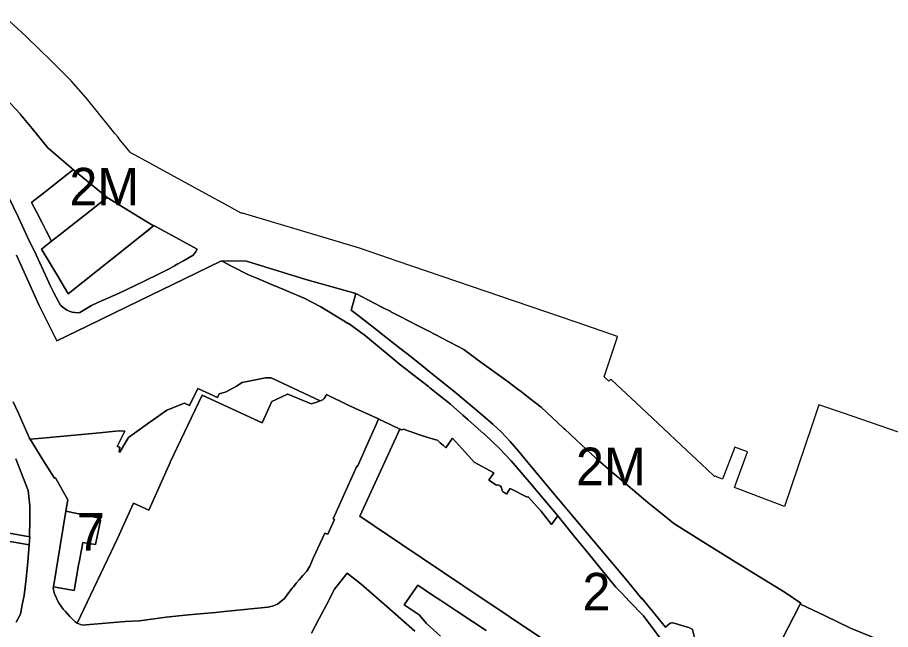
# Model space of a CAD drawing. Extents: x 598968 to 613553, y 4409678 to 4430833.
# Drawn here: x 607715.2 to 607994.2, y 4416402.7 to 4416598.2 of the extents above; entities that cross this region are included whole.
import ezdxf

# ---------------------------------------------------------------- set-up
doc = ezdxf.new("R2010")
doc.units = 0
for name, color, linetype in [('1', 7, 'Continuous'), ('SUBZONA 3e. EDIFICIS ENTRE MITGERES amb projecte especial', 7, 'Continuous'), ('ZONA 2. CARRERS DE CASES. Cases de trast', 7, 'Continuous'), ('ZONA 2M. CARRERS DE CASES. amb projecte especial', 7, 'Continuous'), ('ZONA 7. CONJUNTS AMB ORDENACIONS ESPECÍFIQUES', 7, 'Continuous')]:
    doc.layers.add(name, color=color, linetype=linetype)

msp = doc.modelspace()

# ---------------------------------------------------------------- linework, layer by layer
at = {"layer": '1'}
for points in [[(607999.883, 4416464.7126), (607979.1964, 4416471.8208), (607971.3366, 4416474.4604), (607969.0767, 4416467.8206), (607960.277, 4416442.0208), (607944.3273, 4416448.0246), (607948.4808, 4416459.4343), (607944.3936, 4416460.9849), (607940.4879, 4416450.7259), (607938.5946, 4416451.4945), (607938.5855, 4416451.4929), (607938.2675, 4416451.6898), (607937.9976, 4416451.6223), (607937.9075, 4416451.5998), (607935.4656, 4416453.9001), (607929.1472, 4416459.8519), (607919.7978, 4416468.6588), (607912.879, 4416475.1078), (607905.0387, 4416482.4157), (607904.7681, 4416482.668), (607904.2789, 4416482.1272), (607904.1982, 4416482.0379), (607902.6982, 4416483.4178), (607906.9666, 4416496.2533), (607906.988, 4416496.3177), (607893.7082, 4416500.8972), (607893.4534, 4416500.9843), (607836.5413, 4416520.4164), (607831.0189, 4416522.302), (607824.5396, 4416524.5142), (607817.0098, 4416526.7739), (607787.1104, 4416535.7326), (607786.7004, 4416535.7326), (607779.7906, 4416539.4923), (607777.7806, 4416540.5922), (607751.6033, 4416554.8492), (607751.3612, 4416554.981), (607751.2027, 4416555.1764), (607748.0484, 4416559.0636), (607747.2312, 4416560.0707), (607746.3612, 4416561.1506), (607739.3813, 4416569.7602), (607737.0814, 4416572.6101), (607732.3914, 4416577.9998), (607724.4716, 4416585.8193), (607723.5616, 4416586.7193), (607722.2516, 4416588.0192), (607717.9476, 4416592.1496), (607716.5416, 4416593.4989), (607715.2978, 4416594.6257), (607711.3318, 4416598.2186)], [(607709.551, 4416574.2845), (607716.2059, 4416567.2797), (607716.201, 4416567.2737), (607719.9059, 4416562.7263), (607724.8914, 4416556.6068), (607733.1231, 4416549.5982), (607733.1165, 4416549.5931), (607743.8556, 4416540.7027), (607743.8757, 4416540.6905), (607754.2744, 4416534.3617), (607758.6956, 4416531.6709), (607757.754, 4416530.9209), (607754.8295, 4416528.5914), (607757.7714, 4416530.9037), (607758.8257, 4416531.7323), (607772.632, 4416524.2359), (607772.0751, 4416523.2006), (607771.3218, 4416522.2691), (607768.2722, 4416520.5201), (607766.4747, 4416519.4892), (607765.3448, 4416518.8548), (607763.9241, 4416518.0334), (607760.2559, 4416516.2559), (607756.0982, 4416514.2268), (607752.561, 4416512.5141), (607747.7171, 4416510.2032), (607740.9287, 4416507.1481), (607738.8838, 4416506.1952), (607737.224, 4416505.2438), (607736.2082, 4416504.6367), (607735.1742, 4416503.9662), (607734.3579, 4416503.8921), (607733.5205, 4416503.9473), (607732.7291, 4416504.0576), (607731.7352, 4416504.3702), (607731.0542, 4416504.6828), (607730.1892, 4416505.2713), (607729.0807, 4416506.1859), (607728.9703, 4416506.3055), (607728.455, 4416507.2525), (607726.8735, 4416510.2442), (607725.7836, 4416512.3643), (607724.1665, 4416515.888), (607721.1672, 4416522.3686), (607718.3874, 4416528.0649), (607715.561, 4416534.3051), (607715.4662, 4416534.5145), (607711.0851, 4416543.5941)], [(607711.0851, 4416543.5941), (607715.4662, 4416534.5145), (607715.561, 4416534.3051), (607718.3874, 4416528.0649), (607721.1672, 4416522.3686), (607724.1665, 4416515.888), (607725.7836, 4416512.3643), (607726.8735, 4416510.2442), (607728.455, 4416507.2525), (607728.9703, 4416506.3055), (607729.0807, 4416506.1859), (607730.1892, 4416505.2713), (607731.0542, 4416504.6828), (607731.7352, 4416504.3702), (607732.7291, 4416504.0576), (607733.5205, 4416503.9473), (607734.3579, 4416503.8921), (607735.1742, 4416503.9662), (607736.2082, 4416504.6367), (607737.224, 4416505.2438), (607738.8838, 4416506.1952), (607740.9287, 4416507.1481), (607747.7171, 4416510.2032), (607752.561, 4416512.5141), (607756.0982, 4416514.2268), (607760.2559, 4416516.2559), (607763.9241, 4416518.0334), (607765.3448, 4416518.8548), (607766.4747, 4416519.4892), (607768.2722, 4416520.5201), (607771.3218, 4416522.2691), (607772.0751, 4416523.2006), (607772.632, 4416524.2359), (607758.8257, 4416531.7323), (607757.7714, 4416530.9037), (607754.8295, 4416528.5914), (607731.416, 4416509.9407), (607731.3158, 4416510.1093), (607727.7712, 4416516.0723), (607722.916, 4416524.2404), (607726.0819, 4416526.7251), (607726.0939, 4416526.7349), (607724.3872, 4416530.0931), (607722.976, 4416532.8703), (607721.416, 4416535.9402), (607719.716, 4416539.1601), (607719.7943, 4416539.2212), (607723.4706, 4416542.0921), (607731.2158, 4416548.1402), (607733.0958, 4416549.6102), (607733.1165, 4416549.5931), (607733.1231, 4416549.5982), (607724.8914, 4416556.6068), (607719.9059, 4416562.7263), (607716.201, 4416567.2737), (607716.2059, 4416567.2797), (607709.551, 4416574.2845)], [(607713.7999, 4416475.428), (607715.38, 4416472.0059), (607716.8966, 4416468.6248), (607719.0386, 4416463.8412), (607719.0763, 4416463.5109), (607719.2135, 4416463.5235), (607723.129, 4416463.8815), (607740.3959, 4416465.4725), (607747.6559, 4416466.1414), (607749.4759, 4416466.1214), (607747.116, 4416461.1714), (607747.4459, 4416461.0414), (607747.8759, 4416460.9714), (607747.676, 4416459.5015), (607747.8659, 4416459.4015), (607749.0644, 4416461.4089), (607750.6659, 4416464.0915), (607755.9722, 4416467.8565), (607762.9557, 4416472.8116), (607768.5457, 4416475.0316), (607770.1956, 4416474.2317), (607772.8156, 4416479.7317), (607779.0955, 4416476.8518), (607779.6755, 4416478.0118), (607781.9055, 4416478.6018), (607785.1537, 4416480.4375), (607786.9654, 4416481.5719), (607794.4853, 4416483.142), (607796.2353, 4416483.112), (607811.9252, 4416475.7224), (607812.8251, 4416476.1224), (607812.8612, 4416476.1585), (607813.2251, 4416476.5224), (607813.7162, 4416477.3219), (607813.9302, 4416477.7702), (607813.9539, 4416477.8199), (607821.0951, 4416474.2626), (607830.585, 4416469.9728), (607831.5561, 4416469.5078), (607831.5938, 4416469.4898), (607837.3995, 4416466.7101), (607837.4989, 4416466.6625), (607837.8949, 4416466.4729), (607838.0226, 4416466.5094), (607838.5949, 4416466.673), (607844.3462, 4416464.6609), (607846.0148, 4416464.1731), (607848.8848, 4416463.3332), (607849.4148, 4416463.1732), (607850.1098, 4416462.5557), (607850.3021, 4416462.3849), (607850.8048, 4416461.9382), (607851.326, 4416461.4751), (607852.1338, 4416460.7574), (607854.2247, 4416463.8133), (607857.1147, 4416460.6533), (607857.3563, 4416460.3893), (607858.3658, 4416459.2858), (607861.1947, 4416456.1935), (607867.4646, 4416452.7936), (607865.8846, 4416450.3736), (607868.3346, 4416448.8137), (607868.7346, 4416448.8837), (607869.2046, 4416448.7537), (607869.5146, 4416448.5537), (607869.8246, 4416448.1637), (607870.1346, 4416447.3437), (607870.0146, 4416447.1537), (607870.4246, 4416446.7037), (607871.3479, 4416446.0271), (607871.439, 4416445.9603), (607872.6446, 4416447.7138), (607878.0646, 4416444.9538), (607878.2945, 4416445.2339), (607882.4445, 4416440.654), (607885.8244, 4416436.2041), (607887.8552, 4416438.9907), (607887.8444, 4416439.0041), (607878.7708, 4416449.8811), (607872.9465, 4416456.5948), (607869.231, 4416460.5648), (607864.474, 4416465.0775), (607864.3842, 4416465.1627), (607859.2523, 4416469.6792), (607857.5431, 4416471.192), (607853.6195, 4416474.6647), (607846.9806, 4416479.9543), (607846.6679, 4416480.1974), (607846.5397, 4416480.2971), (607840.1629, 4416485.2538), (607839.9013, 4416485.4572), (607837.8501, 4416487.0515), (607826.3726, 4416496.4888), (607821.1627, 4416500.3142), (607820.855, 4416500.5123), (607812.0951, 4416505.8121), (607806.7751, 4416508.512), (607802.1992, 4416510.4639), (607801.0552, 4416510.9519), (607796.3934, 4416512.9726), (607791.7353, 4416514.9917), (607789.0153, 4416516.0016), (607783.8353, 4416518.6915), (607780.3754, 4416520.4815), (607772.2911, 4416516.5489), (607750.143, 4416505.775), (607737.7184, 4416499.731), (607727.7362, 4416494.9108), (607722.1754, 4416506.2041), (607714.8605, 4416522.2967)], [(607714.8605, 4416522.2967), (607722.1754, 4416506.2041), (607727.7362, 4416494.9108), (607737.7184, 4416499.731), (607750.143, 4416505.775), (607772.2911, 4416516.5489), (607780.3754, 4416520.4815), (607788.3953, 4416520.3515), (607800.0751, 4416516.7226), (607807.3351, 4416514.4669), (607823.3149, 4416510.0223), (607827.4173, 4416507.9126), (607829.1981, 4416506.9937), (607832.0839, 4416505.5046), (607834.4848, 4416504.2657), (607834.5298, 4416504.2425), (607837.9154, 4416502.4957), (607839.9069, 4416501.4681), (607840.1373, 4416501.3491), (607843.4321, 4416499.6491), (607845.6147, 4416498.5228), (607849.7745, 4416496.3827), (607849.8579, 4416496.3397), (607853.618, 4416494.3893), (607857.6242, 4416492.3114), (607857.8446, 4416492.183), (607857.8611, 4416492.1707), (607862.5445, 4416488.6831), (607872.0244, 4416481.7834), (607875.6038, 4416479.0627), (607875.8074, 4416478.9076), (607878.9244, 4416476.5135), (607882.5101, 4416473.7493), (607886.2014, 4416470.3109), (607889.7185, 4416467.035), (607889.8271, 4416466.9338), (607889.83, 4416466.9311), (607890.0804, 4416466.6979), (607893.5829, 4416463.4354), (607895.42, 4416461.6997), (607898.6191, 4416458.6772), (607900.7586, 4416456.8048), (607904.7542, 4416453.4243), (607916.654, 4416443.2946), (607922.594, 4416438.5148), (607924.9239, 4416436.5349), (607934.0776, 4416430.8057), (607944.5438, 4416424.2954), (607960.5336, 4416414.5057), (607965.5136, 4416411.1559), (607965.5019, 4416411.1331), (607965.3536, 4416410.8458), (607965.4203, 4416410.8144), (607973.2935, 4416407.0661), (607981.3734, 4416403.1463), (607991.7933, 4416398.8965)], [(607931.514, 4416400.1854), (607930.884, 4416402.7253), (607929.764, 4416403.3553), (607927.834, 4416403.8353), (607924.7741, 4416404.8952), (607923.7841, 4416404.6952), (607922.3241, 4416403.4952), (607918.0041, 4416408.685), (607914.7742, 4416412.6779), (607914.7742, 4416412.5649), (607910.1742, 4416418.1098), (607907.8757, 4416420.8478), (607886.2784, 4416446.4579), (607882.1544, 4416451.4439), (607878.3245, 4416456.0938), (607875.3945, 4416459.5737), (607872.6374, 4416462.734), (607869.842, 4416465.7461), (607867.2069, 4416468.1639), (607863.9646, 4416471.0433), (607855.2347, 4416478.2631), (607850.9008, 4416481.8281), (607847.3319, 4416484.7077), (607844.3681, 4416487.1009), (607841.0348, 4416489.7927), (607837.4342, 4416492.5985), (607835.9148, 4416493.7826), (607831.4579, 4416497.2549), (607830.2149, 4416498.2225), (607826.4343, 4416501.1658), (607824.5249, 4416502.6524), (607822.292, 4416504.4002), (607821.8549, 4416504.7423), (607821.9349, 4416505.0423), (607823.3149, 4416510.0223), (607807.3351, 4416514.4669), (607800.0751, 4416516.7226), (607788.3953, 4416520.3515), (607780.3754, 4416520.4815), (607783.8353, 4416518.6915), (607789.0153, 4416516.0016), (607791.7353, 4416514.9917), (607796.3934, 4416512.9726), (607801.0552, 4416510.9519), (607802.1992, 4416510.4639), (607806.7751, 4416508.512), (607812.0951, 4416505.8121), (607820.855, 4416500.5123), (607821.1627, 4416500.3142), (607826.3726, 4416496.4888), (607837.8501, 4416487.0515), (607839.9013, 4416485.4572), (607840.1629, 4416485.2538), (607846.5397, 4416480.2971), (607846.6679, 4416480.1974), (607846.9806, 4416479.9543), (607853.6195, 4416474.6647), (607857.5431, 4416471.192), (607859.2523, 4416469.6792), (607864.3842, 4416465.1627), (607864.474, 4416465.0775), (607869.231, 4416460.5648), (607872.9465, 4416456.5948), (607878.7708, 4416449.8811), (607887.8444, 4416439.0041), (607887.8552, 4416438.9907), (607893.4644, 4416432.0743), (607896.1543, 4416428.7844), (607902.5943, 4416420.9146), (607906.4443, 4416416.2547), (607908.2843, 4416414.3348), (607910.8359, 4416411.6801), (607915.2142, 4416407.125), (607923.6741, 4416395.8253)], [(607891.0601, 4416394.3009), (607872.6149, 4416406.6034), (607857.8549, 4416416.535), (607838.0606, 4416429.8557), (607824.568, 4416438.9677), (607837.3995, 4416466.7101), (607831.5938, 4416469.4898), (607831.5561, 4416469.5078), (607830.585, 4416469.9728), (607829.8119, 4416468.2362), (607829.7896, 4416468.1862), (607827.0343, 4416461.997), (607823.8451, 4416454.8328), (607823.6209, 4416454.9357), (607816.0952, 4416438.1129), (607816.5652, 4416437.8929), (607814.3553, 4416433.1229), (607813.4418, 4416433.5016), (607811.9657, 4416430.3431), (607809.7786, 4416425.6628), (607808.6854, 4416422.963), (607807.6297, 4416421.3632), (607806.406, 4416419.9319), (607805.2447, 4416418.608), (607804.2754, 4416417.5029), (607803.3805, 4416416.3484), (607803.0253, 4416415.8903), (607801.9653, 4416414.523), (607800.5155, 4416412.6529), (607798.3155, 4416410.7729), (607796.723, 4416410.1685), (607795.2058, 4416409.8215), (607781.3757, 4416408.4726), (607778.4497, 4416408.192), (607769.9059, 4416407.3725), (607762.768, 4416406.6485), (607754.1961, 4416405.5322), (607749.5872, 4416405.2353), (607735.8563, 4416404.0619), (607734.2663, 4416404.6969), (607733.6163, 4416405.1419), (607731.9136, 4416406.8936), (607730.5166, 4416408.4443), (607729.9963, 4416409.0217), (607729.8513, 4416409.2312), (607728.3563, 4416411.3917), (607727.0763, 4416414.0816), (607726.5963, 4416415.8216), (607726.6763, 4416416.3516), (607726.6793, 4416416.3976), (607728.8251, 4416429.3996), (607730.6434, 4416440.5612), (607730.6782, 4416440.554), (607731.2611, 4416444.1886), (607727.3362, 4416451.1812), (607727.0362, 4416451.0812), (607723.2671, 4416456.9), (607719.2163, 4416463.5209), (607719.2135, 4416463.5235), (607719.0763, 4416463.5109), (607719.0386, 4416463.8412), (607716.8966, 4416468.6248), (607715.38, 4416472.0059), (607713.7999, 4416475.428)], [(607714.7278, 4416457.272), (607718.5863, 4416447.1111), (607719.1563, 4416442.2612), (607719.1674, 4416437.7037), (607719.0835, 4416432.2823), (607719.1164, 4416432.2762), (607718.9564, 4416429.7962), (607718.9564, 4416429.7913), (607718.5664, 4416424.3114), (607717.9964, 4416418.9214), (607717.3171, 4416413.5509), (607716.7365, 4416410.5765), (607716.1515, 4416407.6265), (607714.8315, 4416405.0215)], [(607809.162, 4416401.5938), (607811.6354, 4416406.2732), (607813.9754, 4416410.6232), (607816.5353, 4416415.5632), (607820.5752, 4416420.7532), (607824.9952, 4416417.1533), (607833.2751, 4416410.0535), (607842.1551, 4416402.1438)], [(607850.365, 4416400.5439), (607845.9477, 4416404.682), (607843.525, 4416407.4237), (607838.8151, 4416410.5636), (607843.155, 4416416.8736), (607847.855, 4416413.7237), (607850.4949, 4416411.9638), (607855.5749, 4416408.5839), (607860.5903, 4416405.2824), (607864.9348, 4416402.4042)]]:
    msp.add_lwpolyline(points, dxfattribs=at)
for points in [[(607754.8295, 4416528.5914), (607757.754, 4416530.9209), (607758.6956, 4416531.6709), (607754.2744, 4416534.3617), (607743.8757, 4416540.6905), (607740.4622, 4416538.0114), (607739.8558, 4416537.5305), (607729.3659, 4416529.3004), (607726.0939, 4416526.7349), (607726.0819, 4416526.7251), (607722.916, 4416524.2404), (607727.7712, 4416516.0723), (607731.3158, 4416510.1093), (607731.416, 4416509.9407)], [(607811.9252, 4416475.7224), (607796.2353, 4416483.112), (607794.4853, 4416483.142), (607786.9654, 4416481.5719), (607785.1537, 4416480.4375), (607781.9055, 4416478.6018), (607779.6755, 4416478.0118), (607779.0955, 4416476.8518), (607772.8156, 4416479.7317), (607770.1956, 4416474.2317), (607768.5457, 4416475.0316), (607762.9557, 4416472.8116), (607755.9722, 4416467.8565), (607750.6659, 4416464.0915), (607749.0644, 4416461.4089), (607747.8659, 4416459.4015), (607747.676, 4416459.5015), (607747.8759, 4416460.9714), (607747.4459, 4416461.0414), (607747.116, 4416461.1714), (607749.4759, 4416466.1214), (607747.6559, 4416466.1414), (607740.3959, 4416465.4725), (607723.129, 4416463.8815), (607719.2135, 4416463.5235), (607719.2163, 4416463.5209), (607723.2671, 4416456.9), (607727.0362, 4416451.0812), (607727.3362, 4416451.1812), (607731.2611, 4416444.1886), (607730.6782, 4416440.554), (607741.0104, 4416438.4236), (607741.7287, 4416437.6104), (607741.7235, 4416437.5846), (607740.1523, 4416429.8223), (607740.1512, 4416429.8167), (607738.7298, 4416430.061), (607736.0462, 4416430.5116), (607735.1002, 4416425.2827), (607734.7393, 4416423.251), (607733.3019, 4416415.1979), (607733.2764, 4416415.2021), (607726.6793, 4416416.3976), (607726.6763, 4416416.3516), (607726.5963, 4416415.8216), (607727.0763, 4416414.0816), (607728.3563, 4416411.3917), (607729.8513, 4416409.2312), (607729.9963, 4416409.0217), (607730.5166, 4416408.4443), (607731.9136, 4416406.8936), (607733.6163, 4416405.1419), (607734.2663, 4416404.6969), (607747.1458, 4416431.7929), (607747.15, 4416431.8018), (607752.276, 4416443.1117), (607757.1582, 4416440.8358), (607763.985, 4416456.0632), (607764.0155, 4416456.1312), (607774.2336, 4416477.5465), (607793.383, 4416468.7728), (607796.4624, 4416475.5716), (607797.8933, 4416476.2175), (607801.5341, 4416477.8613), (607801.6139, 4416477.9015), (607801.6187, 4416477.8995), (607809.0514, 4416474.7601), (607810.5552, 4416475.2324)], [(607811.9252, 4416475.7224), (607810.5552, 4416475.2324), (607809.0514, 4416474.7601), (607801.6187, 4416477.8995), (607801.6139, 4416477.9015), (607801.5341, 4416477.8613), (607797.8933, 4416476.2175), (607796.4624, 4416475.5716), (607793.383, 4416468.7728), (607774.2336, 4416477.5465), (607764.0155, 4416456.1312), (607763.985, 4416456.0632), (607757.1582, 4416440.8358), (607752.276, 4416443.1117), (607747.15, 4416431.8018), (607747.1458, 4416431.7929), (607734.2663, 4416404.6969), (607735.8563, 4416404.0619), (607749.5872, 4416405.2353), (607754.1961, 4416405.5322), (607762.768, 4416406.6485), (607769.9059, 4416407.3725), (607778.4497, 4416408.192), (607781.3757, 4416408.4726), (607795.2058, 4416409.8215), (607796.723, 4416410.1685), (607798.3155, 4416410.7729), (607800.5155, 4416412.6529), (607801.9653, 4416414.523), (607803.0253, 4416415.8903), (607803.3805, 4416416.3484), (607804.2754, 4416417.5029), (607805.2447, 4416418.608), (607806.406, 4416419.9319), (607807.6297, 4416421.3632), (607808.6854, 4416422.963), (607809.7786, 4416425.6628), (607811.9657, 4416430.3431), (607813.4418, 4416433.5016), (607814.3553, 4416433.1229), (607816.5652, 4416437.8929), (607816.0952, 4416438.1129), (607823.6209, 4416454.9357), (607823.8451, 4416454.8328), (607827.0343, 4416461.997), (607829.7896, 4416468.1862), (607829.8119, 4416468.2362), (607830.585, 4416469.9728), (607821.0951, 4416474.2626), (607813.9539, 4416477.8199), (607813.9302, 4416477.7702), (607813.7162, 4416477.3219), (607813.2251, 4416476.5224), (607812.8612, 4416476.1585), (607812.8251, 4416476.1224)]]:
    msp.add_lwpolyline(points, close=True, dxfattribs=at)
at = {"layer": 'SUBZONA 3e. EDIFICIS ENTRE MITGERES amb projecte especial'}
msp.add_lwpolyline([(607705.9565, 4416432.026), (607718.9564, 4416429.7962), (607719.1164, 4416432.2762), (607719.0835, 4416432.2823), (607704.2964, 4416435.0259)], dxfattribs=at)
at = {"layer": 'ZONA 2. CARRERS DE CASES. Cases de trast'}
for points in [[(607923.6741, 4416395.8253), (607915.2142, 4416407.125), (607910.8359, 4416411.6801), (607908.2843, 4416414.3348), (607906.4443, 4416416.2547), (607902.5943, 4416420.9146), (607896.1543, 4416428.7844), (607893.4644, 4416432.0743), (607887.8552, 4416438.9907), (607885.8244, 4416436.2041), (607882.4445, 4416440.654), (607878.2945, 4416445.2339), (607878.0646, 4416444.9538), (607872.6446, 4416447.7138), (607871.439, 4416445.9603), (607871.3479, 4416446.0271), (607870.4246, 4416446.7037), (607870.0146, 4416447.1537), (607870.1346, 4416447.3437), (607869.8246, 4416448.1637), (607869.5146, 4416448.5537), (607869.2046, 4416448.7537), (607868.7346, 4416448.8837), (607868.3346, 4416448.8137), (607865.8846, 4416450.3736), (607867.4646, 4416452.7936), (607861.1947, 4416456.1935), (607858.3658, 4416459.2858), (607857.3563, 4416460.3893), (607857.1147, 4416460.6533), (607854.2247, 4416463.8133), (607852.1338, 4416460.7574), (607851.326, 4416461.4751), (607850.8048, 4416461.9382), (607850.3021, 4416462.3849), (607850.1098, 4416462.5557), (607849.4148, 4416463.1732), (607848.8848, 4416463.3332), (607846.0148, 4416464.1731), (607844.3462, 4416464.6609), (607838.5949, 4416466.673), (607838.0226, 4416466.5094), (607837.8949, 4416466.4729), (607837.4989, 4416466.6625), (607837.3995, 4416466.7101), (607824.568, 4416438.9677), (607838.0606, 4416429.8557), (607857.8549, 4416416.535), (607872.6149, 4416406.6034), (607891.0601, 4416394.3009)], [(607704.2964, 4416435.0259), (607719.0835, 4416432.2823), (607719.1674, 4416437.7037), (607719.1563, 4416442.2612), (607718.5863, 4416447.1111), (607714.7278, 4416457.272)], [(607714.8315, 4416405.0215), (607716.1515, 4416407.6265), (607716.7365, 4416410.5765), (607717.3171, 4416413.5509), (607717.9964, 4416418.9214), (607718.5664, 4416424.3114), (607718.9564, 4416429.7913), (607718.9564, 4416429.7962), (607705.9565, 4416432.026)], [(607842.1551, 4416402.1438), (607833.2751, 4416410.0535), (607824.9952, 4416417.1533), (607820.5752, 4416420.7532), (607816.5353, 4416415.5632), (607813.9754, 4416410.6232), (607811.6354, 4416406.2732), (607809.162, 4416401.5938)], [(607864.9348, 4416402.4042), (607860.5903, 4416405.2824), (607855.5749, 4416408.5839), (607850.4949, 4416411.9638), (607847.855, 4416413.7237), (607843.155, 4416416.8736), (607838.8151, 4416410.5636), (607843.525, 4416407.4237), (607845.9477, 4416404.682), (607850.365, 4416400.5439)]]:
    msp.add_lwpolyline(points, dxfattribs=at)
at = {"layer": 'ZONA 2M. CARRERS DE CASES. amb projecte especial'}
for points in [[(607729.3659, 4416529.3004), (607739.8558, 4416537.5305), (607740.4622, 4416538.0114), (607743.8757, 4416540.6905), (607743.8556, 4416540.7027), (607733.1165, 4416549.5931), (607733.0958, 4416549.6102), (607731.2158, 4416548.1402), (607723.4706, 4416542.0921), (607719.7943, 4416539.2212), (607719.716, 4416539.1601), (607721.416, 4416535.9402), (607722.976, 4416532.8703), (607724.3872, 4416530.0931), (607726.0939, 4416526.7349)], [(608038.1639, 4416380.0386), (608024.323, 4416385.6772), (608013.7731, 4416390.0169), (608009.1931, 4416391.8668), (608004.2132, 4416393.8667), (607997.0732, 4416396.7366), (607991.7933, 4416398.8965), (607981.3734, 4416403.1463), (607973.2935, 4416407.0661), (607965.4203, 4416410.8144), (607965.3536, 4416410.8458), (607953.4438, 4416387.6059), (607963.2837, 4416386.2561), (607972.3136, 4416385.0363), (607978.7835, 4416384.1364), (607984.3154, 4416383.3596), (607990.6934, 4416382.4866), (607998.7146, 4416381.3784), (608004.7832, 4416380.5469), (608009.9465, 4416379.8424), (608018.5431, 4416378.6572), (608020.983, 4416378.3172), (608037.2129, 4416375.9275)]]:
    msp.add_lwpolyline(points, close=True, dxfattribs=at)
msp.add_lwpolyline([(607953.4438, 4416387.6059), (607965.3536, 4416410.8458), (607965.5019, 4416411.1331), (607965.5136, 4416411.1559), (607960.5336, 4416414.5057), (607944.5438, 4416424.2954), (607934.0776, 4416430.8057), (607924.9239, 4416436.5349), (607922.594, 4416438.5148), (607916.654, 4416443.2946), (607904.7542, 4416453.4243), (607900.7586, 4416456.8048), (607898.6191, 4416458.6772), (607895.42, 4416461.6997), (607893.5829, 4416463.4354), (607890.0804, 4416466.6979), (607889.83, 4416466.9311), (607889.8271, 4416466.9338), (607889.7185, 4416467.035), (607886.2014, 4416470.3109), (607882.5101, 4416473.7493), (607878.9244, 4416476.5135), (607875.8074, 4416478.9076), (607875.6038, 4416479.0627), (607872.0244, 4416481.7834), (607862.5445, 4416488.6831), (607857.8611, 4416492.1707), (607857.8446, 4416492.183), (607857.6242, 4416492.3114), (607853.618, 4416494.3893), (607849.8579, 4416496.3397), (607849.7745, 4416496.3827), (607845.6147, 4416498.5228), (607843.4321, 4416499.6491), (607840.1373, 4416501.3491), (607839.9069, 4416501.4681), (607837.9154, 4416502.4957), (607834.5298, 4416504.2425), (607834.4848, 4416504.2657), (607832.0839, 4416505.5046), (607829.1981, 4416506.9937), (607827.4173, 4416507.9126), (607823.3149, 4416510.0223), (607821.9349, 4416505.0423), (607821.8549, 4416504.7423), (607822.292, 4416504.4002), (607824.5249, 4416502.6524), (607826.4343, 4416501.1658), (607830.2149, 4416498.2225), (607831.4579, 4416497.2549), (607835.9148, 4416493.7826), (607837.4342, 4416492.5985), (607841.0348, 4416489.7927), (607844.3681, 4416487.1009), (607847.3319, 4416484.7077), (607850.9008, 4416481.8281), (607855.2347, 4416478.2631), (607863.9646, 4416471.0433), (607867.2069, 4416468.1639), (607869.842, 4416465.7461), (607872.6374, 4416462.734), (607875.3945, 4416459.5737), (607878.3245, 4416456.0938), (607882.1544, 4416451.4439), (607886.2784, 4416446.4579), (607907.8757, 4416420.8478), (607910.1742, 4416418.1098), (607914.7742, 4416412.5649), (607914.7742, 4416412.6779), (607918.0041, 4416408.685), (607922.3241, 4416403.4952), (607923.7841, 4416404.6952), (607924.7741, 4416404.8952), (607927.834, 4416403.8353), (607929.764, 4416403.3553), (607930.884, 4416402.7253), (607931.514, 4416400.1854)], dxfattribs=at)
at = {"layer": 'ZONA 7. CONJUNTS AMB ORDENACIONS ESPECÍFIQUES'}
msp.add_lwpolyline([(607730.6782, 4416440.554), (607730.6434, 4416440.5612), (607728.8251, 4416429.3996), (607726.6793, 4416416.3976), (607733.2764, 4416415.2021), (607733.3019, 4416415.1979), (607734.7393, 4416423.251), (607735.1002, 4416425.2827), (607736.0462, 4416430.5116), (607738.7298, 4416430.061), (607740.1512, 4416429.8167), (607740.1523, 4416429.8223), (607741.7235, 4416437.5846), (607741.7287, 4416437.6104), (607741.0104, 4416438.4236)], close=True, dxfattribs=at)

# ---------------------------------------------------------------- texts
at = {"layer": 'ZONA 2. CARRERS DE CASES. Cases de trast'}
msp.add_text('2', height=12, dxfattribs=at).set_placement((607895.7609, 4416408.7933))
at = {"layer": 'ZONA 2M. CARRERS DE CASES. amb projecte especial'}
for p in [(607731.7958, 4416538.1726), (607893.6842, 4416448.8141)]:
    msp.add_text('2M', height=12, dxfattribs=at).set_placement(p)
at = {"layer": 'ZONA 7. CONJUNTS AMB ORDENACIONS ESPECÍFIQUES'}
msp.add_text('7', height=12, dxfattribs=at).set_placement((607734.204, 4416427.8795))

doc.saveas('drawing.dxf')
